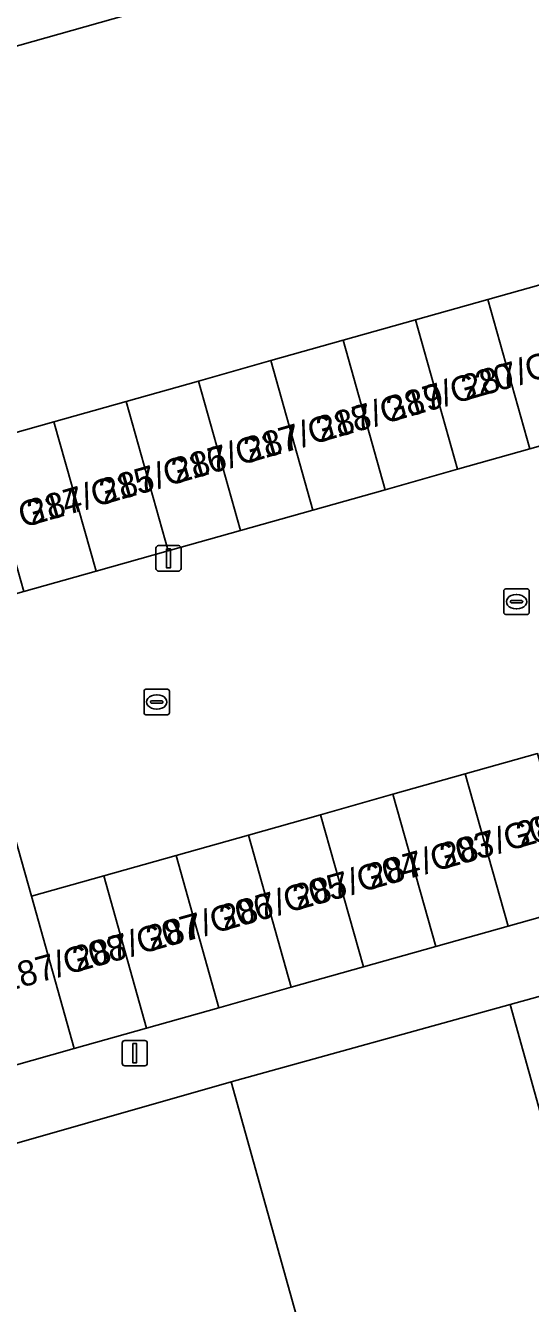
# Model space of a CAD drawing. Extents: x 159680 to 160786, y 387323 to 388340.
# Drawn here: x 159770.9 to 159790.8, y 387944.8 to 387995.1 of the extents above; entities that cross this region are included whole.
import ezdxf

# ---------------------------------------------------------------- set-up
doc = ezdxf.new("R2010")
doc.units = 0
for name, color, linetype in [('IMGEO_Erf', 7, 'Continuous'), ('IMGEO_Kolk', 7, 'Continuous'), ('IMGEO_Lichtmast', 7, 'Continuous'), ('IMGEO_Pand', 7, 'Continuous'), ('IMGEO_Pand_nummerreeks', 7, 'Continuous'), ('IMGEO_Rijbaan_lokaal_open', 7, 'Continuous'), ('IMGEO_Voetpad_open', 7, 'Continuous')]:
    doc.layers.add(name, color=color, linetype=linetype)

msp = doc.modelspace()

# ---------------------------------------------------------------- linework, layer by layer
at = {"layer": 'IMGEO_Erf'}
msp.add_lwpolyline([(159760.456, 387976.237), (159766.359, 387977.9), (159769.209, 387978.703), (159772.059, 387979.506), (159774.909, 387980.309), (159777.759, 387981.111), (159780.609, 387981.914), (159783.459, 387982.717), (159786.309, 387983.52), (159789.159, 387984.323), (159792.009, 387985.126), (159794.859, 387985.929), (159797.709, 387986.732), (159800.559, 387987.534), (159803.409, 387988.337), (159806.259, 387989.14), (159811.529, 387990.625), (159810.425, 387994.602), (159808.927, 388000), (159807.434, 388004.707), (159790.741, 388000), (159756.404, 387990.318), (159757.994, 387984.988), (159759.125, 387980.967)], close=True, dxfattribs=at)
for points in [[(159779.046, 387953.498), (159767.731, 387950.268), (159771.07, 387938.458), (159771.513, 387937.282), (159767.279, 387929.559), (159770.394, 387918.296), (159773.512, 387907.023), (159776.309, 387897.203), (159779.471, 387885.959), (159782.637, 387874.792), (159785.606, 387864.46), (159788.041, 387856.178), (159790.71, 387847.415)], [(159855.695, 387800.602), (159856.484, 387800.91), (159853.031, 387810.594), (159849.48, 387809.209), (159834.729, 387847.038), (159833.556, 387846.581), (159832.044, 387847.281), (159828.131, 387857.251), (159823.313, 387869.646), (159817.654, 387873.188), (159815.606, 387870.293), (159814.209, 387869.903), (159816.632, 387861.214), (159809.352, 387859.172), (159805.677, 387858.141), (159779.046, 387953.498)]]:
    msp.add_lwpolyline(points, dxfattribs=at)
at = {"layer": 'IMGEO_Kolk'}
for p, q in [((159789.792, 387971.992), (159789.792, 387972.844)), ((159789.867, 387972.918), (159790.719, 387972.918)), ((159790.28, 387972.698), (159790.305, 387972.698)), ((159790.793, 387972.844), (159790.793, 387971.992)), ((159790.051, 387972.412), (159790.051, 387972.424)), ((159790.489, 387972.375), (159790.091, 387972.375)), ((159790.094, 387972.461), (159790.492, 387972.461)), ((159790.303, 387972.138), (159790.278, 387972.138)), ((159790.535, 387972.424), (159790.535, 387972.412)), ((159790.719, 387971.918), (159789.867, 387971.918)), ((159775.612, 387968.04), (159775.612, 387968.892)), ((159775.687, 387968.966), (159776.539, 387968.966)), ((159776.1, 387968.746), (159776.125, 387968.746)), ((159776.613, 387968.892), (159776.613, 387968.04)), ((159775.871, 387968.46), (159775.871, 387968.472)), ((159776.309, 387968.423), (159775.911, 387968.423)), ((159775.914, 387968.509), (159776.312, 387968.509)), ((159776.123, 387968.186), (159776.098, 387968.186)), ((159776.355, 387968.472), (159776.355, 387968.46)), ((159776.539, 387967.966), (159775.687, 387967.966))]:
    msp.add_line(p, q, dxfattribs=at)
for points in [[(159789.792, 387971.992), (159789.792, 387972.844)], [(159789.867, 387972.918), (159790.719, 387972.918)], [(159790.793, 387972.844), (159790.793, 387971.992)], [(159790.719, 387971.918), (159789.867, 387971.918)], [(159775.612, 387968.04), (159775.612, 387968.892)], [(159775.687, 387968.966), (159776.539, 387968.966)], [(159776.613, 387968.892), (159776.613, 387968.04)], [(159776.539, 387967.966), (159775.687, 387967.966)]]:
    msp.add_lwpolyline(points, dxfattribs=at)
for centre, radius, start, end in [((159789.869, 387972.842), 0.0765, 91.552, 178.448), ((159789.869, 387972.842), 0.0765, 91.552, 178.448), ((159790.717, 387972.842), 0.0765, 1.552, 88.448), ((159790.717, 387972.842), 0.0765, 1.552, 88.448), ((159790.091, 387972.421), 0.0403, 85.8775, 175.7526), ((159790.088, 387972.411), 0.0366, 178.938, 274.7102), ((159790.492, 387972.418), 0.043, 264.8664, 352.4533), ((159790.496, 387972.423), 0.0386, 1.7309, 96.639), ((159789.869, 387971.994), 0.0765, 181.552, 268.448), ((159789.869, 387971.994), 0.0765, 181.552, 268.448), ((159790.717, 387971.994), 0.0765, 271.552, 358.448), ((159790.717, 387971.994), 0.0765, 271.552, 358.448), ((159775.689, 387968.89), 0.0765, 91.552, 178.448), ((159775.689, 387968.89), 0.0765, 91.552, 178.448), ((159776.537, 387968.89), 0.0765, 1.552, 88.448), ((159776.537, 387968.89), 0.0765, 1.552, 88.448), ((159775.911, 387968.469), 0.0403, 85.8775, 175.7526), ((159775.908, 387968.459), 0.0366, 178.938, 274.7102), ((159776.312, 387968.466), 0.043, 264.8664, 352.4533), ((159776.316, 387968.471), 0.0386, 1.7309, 96.639), ((159775.689, 387968.042), 0.0765, 181.552, 268.448), ((159775.689, 387968.042), 0.0765, 181.552, 268.448), ((159776.537, 387968.042), 0.0765, 271.552, 358.448), ((159776.537, 387968.042), 0.0765, 271.552, 358.448)]:
    msp.add_arc(centre, radius, start, end, dxfattribs=at)
for centre, major_axis, ratio, start_param, end_param in [((159790.279, 387972.418), (-0.387, 0.002), 0.722429, 4.712389, 7.853982), ((159790.304, 387972.418), (-0.39, 0.002), 0.717154, 1.570796, 4.712389), ((159776.099, 387968.466), (-0.387, 0.002), 0.722429, 4.712389, 7.853982), ((159776.124, 387968.466), (-0.39, 0.002), 0.717154, 1.570796, 4.712389)]:
    msp.add_ellipse(centre, major_axis=major_axis, ratio=ratio, start_param=start_param, end_param=end_param, dxfattribs=at)
at = {"layer": 'IMGEO_Lichtmast'}
for p, q in [((159776.079, 387973.726), (159776.079, 387974.526)), ((159776.079, 387974.526), (159776.079, 387973.726)), ((159776.179, 387974.626), (159776.969, 387974.626)), ((159776.969, 387974.626), (159776.179, 387974.626)), ((159777.069, 387974.526), (159777.069, 387973.726)), ((159777.069, 387973.726), (159777.069, 387974.526)), ((159776.969, 387973.626), (159776.179, 387973.626)), ((159776.179, 387973.626), (159776.969, 387973.626)), ((159774.747, 387954.23), (159774.747, 387955.03)), ((159774.747, 387955.03), (159774.747, 387954.23)), ((159774.847, 387955.13), (159775.637, 387955.13)), ((159775.637, 387955.13), (159774.847, 387955.13)), ((159775.737, 387955.03), (159775.737, 387954.23)), ((159775.737, 387954.23), (159775.737, 387955.03)), ((159775.637, 387954.13), (159774.847, 387954.13)), ((159774.847, 387954.13), (159775.637, 387954.13))]:
    msp.add_line(p, q, dxfattribs=at)
for points in [[(159776.499, 387974.501), (159776.649, 387974.501), (159776.649, 387973.751), (159776.499, 387973.751), (159776.499, 387974.501)], [(159775.167, 387955.005), (159775.317, 387955.005), (159775.317, 387954.255), (159775.167, 387954.255), (159775.167, 387955.005)]]:
    msp.add_lwpolyline(points, dxfattribs=at)
for centre, start, end in [((159776.179, 387974.526), 90, 180), ((159776.179, 387974.526), 90, 180), ((159776.969, 387974.526), 0, 90), ((159776.969, 387974.526), 360, 90), ((159776.179, 387973.726), 180, 270), ((159776.179, 387973.726), 180, 270), ((159776.969, 387973.726), 270, 0), ((159776.969, 387973.726), 270, 0), ((159774.847, 387955.03), 90, 180), ((159774.847, 387955.03), 90, 180), ((159775.637, 387955.03), 0, 90), ((159775.637, 387955.03), 360, 90), ((159774.847, 387954.23), 180, 270), ((159774.847, 387954.23), 180, 270), ((159775.637, 387954.23), 270, 0), ((159775.637, 387954.23), 270, 0)]:
    msp.add_arc(centre, 0.1, start, end, dxfattribs=at)
at = {"layer": 'IMGEO_Pand'}
for points in [[(159802.49, 388022.293), (159801.523, 388025.732), (159795.233, 388048.104), (159794.855, 388047.996), (159776.16, 388042.673), (159744.329, 388033.5), (159753.697, 388000), (159756.404, 387990.318), (159790.741, 388000), (159807.434, 388004.707)], [(159793.667, 387979.239), (159792.009, 387985.126), (159789.159, 387984.323), (159790.817, 387978.436)], [(159790.817, 387978.436), (159789.159, 387984.323), (159786.309, 387983.52), (159787.967, 387977.633)], [(159787.967, 387977.633), (159786.309, 387983.52), (159783.459, 387982.717), (159785.117, 387976.83)], [(159785.117, 387976.83), (159783.459, 387982.717), (159780.609, 387981.914), (159782.267, 387976.027)], [(159782.267, 387976.027), (159780.609, 387981.914), (159777.759, 387981.111), (159779.417, 387975.224)], [(159779.417, 387975.224), (159777.759, 387981.111), (159774.909, 387980.309), (159776.567, 387974.422)], [(159776.567, 387974.422), (159774.909, 387980.309), (159772.059, 387979.506), (159773.717, 387973.619)], [(159773.717, 387973.619), (159772.059, 387979.506), (159769.209, 387978.703), (159770.867, 387972.816)], [(159792.812, 387960.435), (159791.122, 387966.434), (159788.272, 387965.632), (159789.962, 387959.632)], [(159789.962, 387959.632), (159788.272, 387965.632), (159785.422, 387964.829), (159787.112, 387958.829)], [(159782.572, 387964.026), (159784.262, 387958.027), (159787.112, 387958.829), (159785.422, 387964.829)], [(159764.48, 387961.951), (159766.959, 387953.152), (159772.862, 387954.815), (159771.172, 387960.814), (159770.383, 387963.614)], [(159779.722, 387963.223), (159781.412, 387957.224), (159784.262, 387958.027), (159782.572, 387964.026)], [(159776.872, 387962.42), (159778.562, 387956.421), (159781.412, 387957.224), (159779.722, 387963.223)], [(159774.022, 387961.617), (159775.712, 387955.618), (159778.562, 387956.421), (159776.872, 387962.42)], [(159771.172, 387960.814), (159772.862, 387954.815), (159775.712, 387955.618), (159774.022, 387961.617)], [(159793.873, 387948.22), (159792.476, 387947.83), (159790.044, 387956.547), (159779.046, 387953.498), (159805.677, 387858.141), (159809.352, 387859.172), (159816.632, 387861.214), (159814.209, 387869.903), (159815.606, 387870.293), (159817.654, 387873.188), (159814.236, 387875.206), (159812.839, 387874.816), (159811.729, 387878.794), (159794.957, 387938.93), (159793.845, 387942.918), (159795.243, 387943.308), (159796.937, 387946.428)]]:
    msp.add_lwpolyline(points, close=True, dxfattribs=at)
at = {"layer": 'IMGEO_Rijbaan_lokaal_open'}
msp.add_lwpolyline([(159793.667, 387979.239), (159790.817, 387978.436), (159787.967, 387977.633), (159785.117, 387976.83), (159782.267, 387976.027), (159779.417, 387975.224), (159776.567, 387974.422), (159773.717, 387973.619), (159770.867, 387972.816), (159768.017, 387972.013), (159768.806, 387969.213), (159769.594, 387966.414), (159770.383, 387963.614), (159771.172, 387960.814), (159774.022, 387961.617), (159776.872, 387962.42), (159779.722, 387963.223), (159782.572, 387964.026), (159785.422, 387964.829), (159788.272, 387965.632), (159791.122, 387966.434)], dxfattribs=at)
at = {"layer": 'IMGEO_Voetpad_open'}
for points in [[(159792.812, 387960.435), (159789.962, 387959.632), (159787.112, 387958.829), (159784.262, 387958.027), (159781.412, 387957.224), (159778.562, 387956.421), (159775.712, 387955.618), (159772.862, 387954.815), (159766.959, 387953.152), (159767.731, 387950.268), (159779.046, 387953.498), (159790.044, 387956.547), (159795.499, 387958.055)], [(159838.664, 387874.23), (159837.725, 387877.749), (159822.604, 387873.593), (159812.869, 387879.112), (159795.919, 387939.198), (159796.181, 387939.271), (159799.354, 387945.014), (159797.453, 387951.445), (159796.965, 387953.096), (159795.499, 387958.055), (159790.044, 387956.547), (159792.476, 387947.83), (159793.873, 387948.22), (159796.937, 387946.428), (159795.243, 387943.308), (159793.845, 387942.918), (159794.957, 387938.93), (159811.729, 387878.794), (159812.839, 387874.816)]]:
    msp.add_lwpolyline(points, dxfattribs=at)

# ---------------------------------------------------------------- texts
at = {"layer": 'IMGEO_Pand_nummerreeks'}
for s, rotation, p in [('287/G21', 16.0244, (159788.288, 387980.338)), ('287/G20', 16.0244, (159785.335, 387979.49)), ('287/G19', 16.0244, (159782.567, 387978.695)), ('287/G18', 16.0244, (159779.723, 387977.879)), ('287/G17', 16.0244, (159776.87, 387977.059)), ('287/G16', 16.0244, (159774.021, 387976.241)), ('287/G15', 16.0244, (159771.171, 387975.422)), ('287/G14', 16.0244, (159768.321, 387974.604)), ('287/G01', 15.6728, (159790.443, 387962.728)), ('287/G02', 15.6728, (159787.435, 387961.884)), ('287/G03', 15.6728, (159784.545, 387961.073)), ('287/G04', 15.6728, (159781.649, 387960.26)), ('287/G05', 15.6728, (159778.754, 387959.448)), ('287/G06', 15.6728, (159775.858, 387958.635)), ('287/G07', 15.6728, (159772.962, 387957.823)), ('287/G08', 15.6728, (159770.069, 387957.011))]:
    msp.add_text(s, height=1, rotation=rotation, dxfattribs=at).set_placement(p)

doc.saveas('drawing.dxf')
